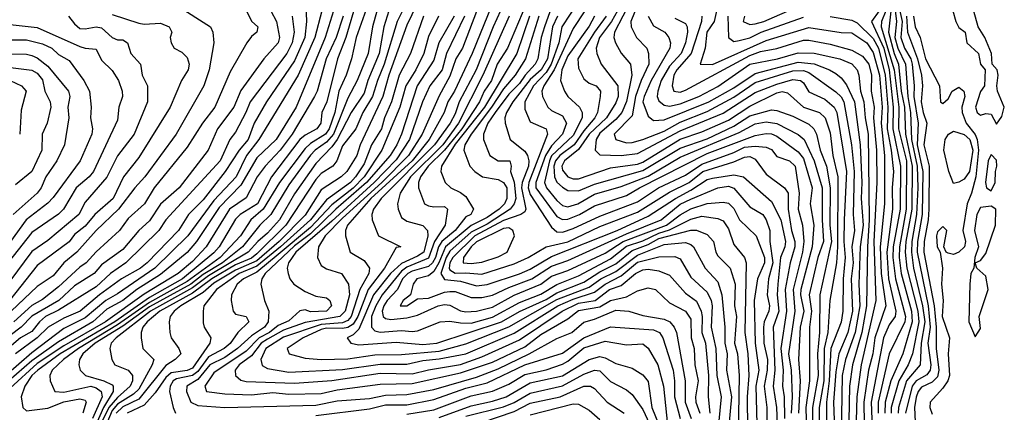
# Model space of a CAD drawing. Header units: metres. Extents: x -51132 to -49532, y -231222 to -229437.
# Tile 275 of 656: x -50930 to -50838, y -230088 to -230052. Entities that reach past the tile are written whole.
import ezdxf

# ---------------------------------------------------------------- set-up
doc = ezdxf.new("R2010")
doc.units = ezdxf.units.M
for name, color, linetype in [('CONTOUR_HALF', 8, 'Continuous'), ('CONTOUR_INDEX', 1, 'Continuous'), ('CONTOUR_INTER', 3, 'Continuous')]:
    doc.layers.add(name, color=color, linetype=linetype)

msp = doc.modelspace()

# ---------------------------------------------------------------- linework, layer by layer
at = {"layer": 'CONTOUR_HALF'}
for points, elevation in [([(-50848.653, -230048.259), (-50849.142, -230052.759), (-50848.633, -230054.759), (-50848.214, -230055.759), (-50847.976, -230058.259), (-50847.673, -230059.759), (-50847.559, -230062.259), (-50846.94, -230065.259), (-50846.989, -230069.259), (-50847.524, -230072.259), (-50847.593, -230073.259), (-50847.447, -230074.759), (-50846.426, -230078.759), (-50846.325, -230079.759), (-50846.925, -230082.759), (-50847.324, -230083.759), (-50848.185, -230085.259), (-50848.899, -230087.759), (-50848.89, -230088.259)], 12.5), ([(-50897.571, -230049.759), (-50898.803, -230053.259), (-50899.251, -230055.259), (-50899.747, -230056.759), (-50900.445, -230058.259), (-50900.81, -230060.259), (-50901.327, -230061.759), (-50901.675, -230062.259), (-50903.08, -230063.149), (-50903.58, -230063.61), (-50905.952, -230066.759), (-50907.492, -230069.259), (-50908.625, -230070.259), (-50909.591, -230071.759), (-50911.499, -230073.759), (-50914.58, -230076.014), (-50918.08, -230077.951), (-50921.08, -230080.048), (-50924.725, -230082.259), (-50926.131, -230083.259), (-50927.17, -230084.259), (-50927.398, -230084.759), (-50927.357, -230085.259), (-50926.909, -230086.259), (-50926.08, -230086.328), (-50923.58, -230085.767), (-50923.08, -230085.898), (-50922.587, -230086.259), (-50922.519, -230086.759), (-50923.422, -230088.759)], 28.5), ([(-50895.295, -230049.259), (-50896.228, -230052.259), (-50896.669, -230054.759), (-50897.74, -230057.259), (-50898.08, -230058.445), (-50899.275, -230060.259), (-50900.585, -230062.759), (-50901.08, -230063.436), (-50902.58, -230064.989), (-50904.58, -230067.839), (-50905.953, -230070.259), (-50907.08, -230071.496), (-50907.977, -230072.259), (-50908.886, -230073.259), (-50912.58, -230075.48), (-50914.08, -230076.607), (-50917.992, -230078.759), (-50921.203, -230081.259), (-50921.671, -230081.759), (-50921.784, -230082.259), (-50921.593, -230083.259), (-50921.337, -230083.759), (-50920.074, -230084.259), (-50919.694, -230084.759), (-50919.68, -230085.259), (-50919.904, -230085.759), (-50921.08, -230086.805), (-50921.884, -230087.759), (-50923.08, -230090.182)], 27.5), ([(-50892.727, -230049.259), (-50894.08, -230052.104), (-50895.751, -230056.759), (-50896.332, -230058.759), (-50898.449, -230063.259), (-50898.763, -230064.259), (-50899.694, -230065.759), (-50900.22, -230066.259), (-50902.08, -230067.462), (-50903.58, -230069.816), (-50905.993, -230072.259), (-50908.08, -230074.084), (-50910.08, -230074.933), (-50912.08, -230076.149), (-50913.08, -230077.025), (-50915.163, -230078.259), (-50915.784, -230078.759), (-50916.154, -230079.259), (-50916.262, -230079.759), (-50916.185, -230080.759), (-50916.075, -230081.259), (-50915.358, -230082.259), (-50915.167, -230082.759), (-50915.7, -230083.259), (-50916.58, -230083.817), (-50919.08, -230086.974), (-50920.58, -230087.698), (-50921.202, -230088.259)], 26.5), ([(-50902.01, -230050.759), (-50902.662, -230053.259), (-50904.209, -230056.759), (-50907.887, -230062.759), (-50909.052, -230064.259), (-50910.008, -230066.259), (-50912.08, -230068.455), (-50914.525, -230071.759), (-50917.589, -230074.759), (-50921.08, -230077.158), (-50922.176, -230077.759), (-50924.08, -230079.393), (-50926.08, -230080.393), (-50929.08, -230082.636), (-50931.482, -230084.759)], 30.5), ([(-50909.051, -230050.759), (-50908.58, -230051.731), (-50907.997, -230052.259), (-50908.068, -230052.759), (-50908.58, -230053.154), (-50909.002, -230053.759), (-50910.58, -230056.454), (-50912.008, -230059.759), (-50913.154, -230061.259), (-50914.58, -230063.485), (-50917.65, -230067.259), (-50918.554, -230068.759), (-50920.08, -230070.13), (-50920.899, -230071.259), (-50923.08, -230073.252), (-50924, -230074.259), (-50924.58, -230074.651), (-50926.58, -230076.512), (-50928.08, -230077.688), (-50929.08, -230078.23), (-50930.734, -230079.759)], 32.5), ([(-50886.148, -230050.259), (-50887.995, -230054.759), (-50889.64, -230058.259), (-50890.251, -230059.259), (-50890.608, -230060.259), (-50891.994, -230062.759), (-50893.601, -230064.759), (-50897.456, -230068.259), (-50899.611, -230070.759), (-50899.821, -230071.259), (-50899.815, -230071.759), (-50899.367, -230073.259), (-50898.08, -230074.057), (-50897.58, -230074.759), (-50897.64, -230075.259), (-50898.458, -230076.759), (-50899.267, -230079.259), (-50899.58, -230079.638), (-50900.08, -230079.852), (-50902.08, -230080.01), (-50905.58, -230081.184), (-50907.229, -230082.259), (-50907.709, -230083.259), (-50907.58, -230083.819), (-50907.08, -230084.118), (-50905.08, -230084.443), (-50900.08, -230084.216), (-50896.58, -230083.711), (-50894.08, -230083.718), (-50892.58, -230083.356), (-50891.08, -230083.218), (-50888.58, -230082.747), (-50884.08, -230080.828), (-50879.99, -230078.259), (-50878.58, -230077.644), (-50876.58, -230077.003), (-50875.58, -230076.244), (-50874.08, -230075.463), (-50872.58, -230074.213), (-50870.58, -230073.707), (-50869.08, -230073.674), (-50868.58, -230073.88), (-50867.58, -230075.6), (-50866.08, -230076.997), (-50865.686, -230077.759), (-50865.601, -230078.259), (-50865.698, -230080.259), (-50865.255, -230082.259), (-50865.154, -230084.759), (-50864.75, -230086.759), (-50865.098, -230090.259)], 23.5), ([(-50880.58, -230050.43), (-50881.254, -230052.259), (-50881.559, -230053.259), (-50881.853, -230055.259), (-50882.124, -230055.759), (-50883.042, -230056.759), (-50883.58, -230057.55), (-50884.58, -230058.538), (-50885.86, -230060.259), (-50886.523, -230061.259), (-50886.934, -230062.259), (-50886.936, -230062.759), (-50886.334, -230064.259), (-50885.58, -230064.743), (-50884.467, -230064.759), (-50884.349, -230065.259), (-50884.424, -230065.759), (-50884.08, -230066.733), (-50883.933, -230068.259), (-50884.088, -230068.759), (-50884.448, -230069.259), (-50886.58, -230070.661), (-50888.08, -230071.405), (-50890.08, -230073.163), (-50890.423, -230073.759), (-50890.915, -230075.259), (-50890.58, -230075.83), (-50889.08, -230075.973), (-50887.58, -230076.419), (-50886.58, -230076.287), (-50883.58, -230075.281), (-50882.58, -230074.855), (-50880.58, -230073.684), (-50874.477, -230071.259), (-50871.58, -230069.919), (-50869.034, -230068.259), (-50867.58, -230067.5), (-50866.08, -230066.51), (-50865.58, -230066.361), (-50863.58, -230066.059), (-50862.689, -230066.259), (-50860.08, -230068.556), (-50859.195, -230070.259), (-50858.776, -230072.259), (-50858.83, -230072.759), (-50859.229, -230073.759), (-50859.492, -230076.259), (-50859.541, -230077.259), (-50859.394, -230078.759), (-50859.925, -230080.259), (-50859.749, -230084.259), (-50859.904, -230085.759), (-50859.615, -230087.759), (-50859.454, -230091.759)], 20.5), ([(-50878.08, -230049.904), (-50879.626, -230052.259), (-50879.922, -230053.759), (-50880.629, -230055.759), (-50881.08, -230056.508), (-50882.272, -230057.759), (-50883.092, -230059.259), (-50883.08, -230059.941), (-50882.58, -230061.107), (-50881.099, -230061.759), (-50880.96, -230062.259), (-50882.701, -230066.759), (-50882.774, -230067.259), (-50882.58, -230067.895), (-50880.58, -230070.947), (-50880.08, -230071.376), (-50879.58, -230071.404), (-50878.58, -230071.076), (-50876.08, -230069.9), (-50872.58, -230068.589), (-50870.613, -230067.259), (-50868.08, -230066.099), (-50866.58, -230065.057), (-50863.58, -230063.974), (-50862.58, -230063.496), (-50861.58, -230063.399), (-50860.58, -230063.491), (-50860.08, -230063.684), (-50859.58, -230064.358), (-50858.39, -230064.759), (-50857.854, -230065.259), (-50857.501, -230067.759), (-50857.567, -230069.259), (-50857.18, -230070.759), (-50857.057, -230072.259), (-50857.178, -230073.259), (-50858.05, -230076.759), (-50857.903, -230078.759), (-50858.473, -230082.759), (-50858.239, -230084.259), (-50858.139, -230086.759), (-50858.224, -230088.259)], 19.5), ([(-50874.449, -230050.759), (-50874.997, -230051.759), (-50876.107, -230053.259), (-50876.418, -230054.259), (-50876.375, -230054.759), (-50875.946, -230055.759), (-50874.409, -230057.759), (-50874.362, -230058.759), (-50874.58, -230059.341), (-50875.465, -230060.759), (-50877.074, -230062.259), (-50878.08, -230063.706), (-50879.368, -230064.759), (-50879.639, -230065.259), (-50879.58, -230065.617), (-50879.08, -230066.238), (-50878.58, -230066.438), (-50878.08, -230066.434), (-50875.08, -230065.401), (-50872.58, -230065.056), (-50872.08, -230064.873), (-50868.58, -230062.745), (-50866.58, -230062.067), (-50864.08, -230060.955), (-50862.08, -230059.65), (-50859.58, -230058.432), (-50859.08, -230058.306), (-50858.58, -230058.423), (-50857.092, -230059.759), (-50855.58, -230060.262), (-50855.077, -230060.759), (-50854.58, -230062.133), (-50854.332, -230064.259), (-50853.876, -230066.259), (-50853.899, -230072.759), (-50854.019, -230074.259), (-50854.635, -230077.759), (-50854.828, -230080.759), (-50855.146, -230082.259), (-50855.201, -230085.259), (-50855.61, -230087.759), (-50855.603, -230093.759)], 17.5), ([(-50872.576, -230050.259), (-50873.187, -230051.759), (-50873.147, -230052.259), (-50872.648, -230053.259), (-50871.689, -230054.259), (-50871.55, -230054.759), (-50871.522, -230055.759), (-50872.228, -230057.259), (-50872.746, -230058.759), (-50873.08, -230060.545), (-50874.755, -230062.259), (-50874.602, -230062.759), (-50873.58, -230063.074), (-50873.08, -230063.057), (-50872.08, -230062.766), (-50870.08, -230061.978), (-50868.58, -230061.149), (-50866.08, -230060.161), (-50863.58, -230058.831), (-50861.58, -230057.462), (-50858.08, -230056.367), (-50857.08, -230056.324), (-50856.58, -230056.524), (-50854.08, -230058.316), (-50853.58, -230058.796), (-50853.331, -230059.259), (-50852.613, -230063.259), (-50852.343, -230065.759), (-50852.441, -230069.759), (-50852.322, -230071.259), (-50852.571, -230072.759), (-50852.464, -230074.259), (-50852.649, -230075.759), (-50852.507, -230078.759), (-50852.949, -230080.759), (-50853.786, -230082.759), (-50854.08, -230084.407), (-50854.282, -230087.259), (-50854.203, -230089.759)], 16.5), ([(-50865.071, -230050.259), (-50865.405, -230051.759), (-50866.087, -230052.759), (-50866.268, -230054.259), (-50866.727, -230055.759), (-50865.58, -230055.783), (-50860.58, -230053.541), (-50856.58, -230052.324), (-50853.58, -230052.805), (-50852.58, -230052.815), (-50851.185, -230053.759), (-50850.58, -230054.671), (-50849.987, -230056.759), (-50849.759, -230059.759), (-50849.846, -230061.259), (-50849.515, -230064.259), (-50849.53, -230068.759), (-50849.923, -230072.759), (-50849.825, -230075.259), (-50849.397, -230078.259), (-50850.428, -230081.259), (-50850.609, -230082.759), (-50851.031, -230084.259), (-50851.454, -230087.259), (-50851.39, -230091.259)], 14.5), ([(-50862.597, -230051.259), (-50862.704, -230051.759), (-50862.08, -230052.049), (-50861.58, -230051.985), (-50860.785, -230051.759), (-50857.58, -230050.361)], 13.5), ([(-50850.029, -230050.759), (-50850.755, -230051.759), (-50849.596, -230054.259), (-50849.085, -230056.259), (-50848.713, -230059.759), (-50848.749, -230061.759), (-50848.027, -230065.259), (-50848.076, -230069.259), (-50848.708, -230072.759), (-50848.736, -230073.759), (-50848.512, -230075.759), (-50847.569, -230079.259), (-50847.626, -230079.759), (-50849.08, -230082.729), (-50850.12, -230087.259), (-50850.131, -230088.259)], 13.5), ([(-50848.206, -230050.259), (-50847.89, -230051.759), (-50847.988, -230053.259), (-50847.648, -230054.259), (-50847.062, -230055.259), (-50846.945, -230055.759), (-50846.747, -230057.759), (-50846.79, -230058.759), (-50846.386, -230061.259), (-50846.469, -230063.259), (-50845.96, -230065.759), (-50846.027, -230069.759), (-50846.436, -230072.259), (-50846.473, -230073.259), (-50845.44, -230078.259), (-50845.253, -230080.259), (-50845.492, -230081.759), (-50845.219, -230083.759), (-50845.256, -230084.259), (-50845.58, -230084.69), (-50846.58, -230085.263), (-50846.958, -230085.759), (-50847.553, -230088.259)], 11.5), ([(-50904.782, -230051.259), (-50904.613, -230052.759), (-50904.783, -230053.759), (-50905.289, -230054.759), (-50908.693, -230059.259), (-50909.102, -230060.259), (-50910.08, -230062.091), (-50910.584, -230062.759), (-50911.515, -230064.759), (-50916.58, -230070.239), (-50917.209, -230071.259), (-50920.292, -230074.259), (-50921.746, -230075.259), (-50923.08, -230076.488), (-50926.58, -230078.676), (-50927.784, -230079.259), (-50928.358, -230079.759), (-50929.08, -230080.673), (-50930.132, -230081.259), (-50932.08, -230082.895)], 31.5), ([(-50921.58, -230051.124), (-50919.08, -230051.922), (-50918.58, -230052.013), (-50917.08, -230051.914), (-50916.267, -230052.259), (-50916.012, -230052.759), (-50916.159, -230053.259), (-50916.079, -230053.759), (-50915.785, -230054.259), (-50915.08, -230054.615), (-50914.58, -230055.128), (-50914.405, -230055.759), (-50914.479, -230056.259), (-50915.12, -230057.259), (-50916.16, -230059.759), (-50919.08, -230064.454), (-50920.533, -230066.259), (-50921.482, -230068.259), (-50923.199, -230069.759), (-50924.08, -230070.843), (-50925.08, -230071.611), (-50925.58, -230072.32), (-50928.58, -230074.506), (-50931.152, -230077.759)], 33.5), ([(-50900.039, -230051.259), (-50900.665, -230053.259), (-50901.599, -230055.259), (-50902.444, -230058.259), (-50902.688, -230058.759), (-50904.776, -230062.259), (-50905.891, -230063.759), (-50907.309, -230065.259), (-50908.047, -230066.259), (-50909.08, -230068.203), (-50910.642, -230069.259), (-50912.806, -230072.759), (-50914.08, -230074.146), (-50915.419, -230075.259), (-50918.58, -230077.17), (-50922.198, -230079.759), (-50926.08, -230081.986), (-50928.58, -230083.644), (-50931.08, -230085.955)], 29.5), ([(-50891.133, -230051.259), (-50892.08, -230053.164), (-50892.511, -230054.759), (-50893.244, -230056.259), (-50894.168, -230057.759), (-50894.755, -230059.759), (-50896.428, -230063.759), (-50898.073, -230066.259), (-50899.08, -230067.293), (-50901.08, -230068.863), (-50903.08, -230070.964), (-50906.08, -230073.494), (-50908.08, -230075.122), (-50909.338, -230075.759), (-50909.905, -230076.259), (-50910.44, -230077.259), (-50910.476, -230077.759), (-50910.286, -230078.759), (-50910.08, -230079.034), (-50909.077, -230079.259), (-50908.817, -230079.759), (-50909.867, -230080.759), (-50910.58, -230081.796), (-50911.128, -230082.259), (-50912.58, -230083.038), (-50913.58, -230084.403), (-50914.08, -230084.752), (-50915.58, -230085.08), (-50915.885, -230085.259), (-50916.173, -230085.759), (-50916.216, -230086.259), (-50915.894, -230087.759), (-50915.657, -230088.259)], 25.5), ([(-50888.701, -230051.259), (-50890.373, -230054.759), (-50890.794, -230056.259), (-50891.948, -230057.759), (-50892.63, -230059.259), (-50893.831, -230062.759), (-50895.08, -230064.675), (-50897.142, -230066.759), (-50901.08, -230070.383), (-50904.431, -230073.259), (-50905.134, -230074.259), (-50905.266, -230074.759), (-50905.153, -230075.259), (-50904.996, -230075.759), (-50904.632, -230076.259), (-50903.58, -230076.945), (-50902.58, -230077.379), (-50901.58, -230077.53), (-50901.259, -230077.759), (-50901.121, -230078.259), (-50901.58, -230078.78), (-50903.08, -230078.834), (-50903.58, -230078.631), (-50904.08, -230078.75), (-50905.08, -230079.669), (-50906.08, -230080.107), (-50906.907, -230080.759), (-50907.854, -230081.259), (-50909.08, -230082.481), (-50912.08, -230084.523), (-50912.939, -230085.759), (-50912.767, -230086.259), (-50911.08, -230086.484), (-50908.58, -230086.567), (-50906.58, -230086.34), (-50905.08, -230086.491), (-50902.08, -230086.451), (-50900.58, -230086.089), (-50896.58, -230085.564), (-50893.58, -230085.523), (-50889.08, -230084.511), (-50886.08, -230083.507), (-50883.08, -230082.082), (-50881.58, -230080.935), (-50879.08, -230079.494), (-50878.08, -230078.72), (-50876.08, -230078.365), (-50875.08, -230077.784), (-50873.58, -230077.437), (-50872.58, -230076.885), (-50871.58, -230076.578), (-50870.898, -230076.759), (-50869.58, -230078.001), (-50868.093, -230078.759), (-50867.58, -230079.51), (-50867.547, -230081.259), (-50867.279, -230082.259), (-50867.231, -230083.759), (-50866.912, -230085.259), (-50867.157, -230086.759), (-50867.116, -230087.259), (-50866.742, -230088.259)], 24.5), ([(-50884.536, -230051.259), (-50887.002, -230056.759), (-50889.256, -230061.259), (-50890.744, -230063.259), (-50893.75, -230066.259), (-50894.716, -230067.759), (-50894.954, -230068.759), (-50894.91, -230069.259), (-50894.58, -230070.046), (-50894.08, -230070.389), (-50892.58, -230070.769), (-50892.154, -230071.259), (-50892.138, -230071.759), (-50892.513, -230073.259), (-50893.08, -230073.644), (-50894.58, -230074.322), (-50895.598, -230075.259), (-50897.19, -230077.259), (-50898.58, -230080.44), (-50899.08, -230080.972), (-50899.653, -230081.259), (-50899.313, -230081.759), (-50898.58, -230081.895), (-50895.08, -230081.645), (-50892.58, -230081.868), (-50891.295, -230081.759), (-50885.26, -230079.759), (-50883.58, -230078.81), (-50881.08, -230077.665), (-50880.08, -230077.045), (-50877.58, -230076.05), (-50876.08, -230075.092), (-50874.58, -230074.347), (-50873.08, -230073.113), (-50871.58, -230072.566), (-50870.58, -230072.005), (-50867.58, -230071.222), (-50867.08, -230071.223), (-50866.08, -230071.635), (-50865.468, -230072.259), (-50865.265, -230073.259), (-50865.08, -230073.612), (-50863.925, -230074.759), (-50863.458, -230076.259), (-50863.533, -230078.259), (-50863.328, -230079.259), (-50863.505, -230081.759), (-50863.239, -230082.759), (-50863.07, -230084.759), (-50863.18, -230090.259)], 22.5), ([(-50882.646, -230051.259), (-50883.838, -230054.759), (-50886.841, -230059.759), (-50889.58, -230063.21), (-50890.859, -230065.259), (-50890.909, -230065.759), (-50890.508, -230066.759), (-50889.987, -230067.259), (-50889.08, -230067.693), (-50888.58, -230068.079), (-50887.868, -230069.259), (-50888.13, -230069.759), (-50888.58, -230069.971), (-50889.577, -230071.259), (-50890.813, -230072.259), (-50891.126, -230072.759), (-50891.417, -230073.759), (-50891.692, -230074.259), (-50892.08, -230074.611), (-50893.58, -230075.029), (-50894.008, -230075.259), (-50894.482, -230075.759), (-50894.967, -230076.759), (-50895.913, -230077.759), (-50896.228, -230078.259), (-50896.389, -230078.759), (-50896.298, -230079.259), (-50896.08, -230079.436), (-50895.58, -230079.548), (-50894.08, -230079.395), (-50893.08, -230079.148), (-50891.175, -230078.259), (-50890.58, -230078.139), (-50890.08, -230078.212), (-50889.08, -230078.728), (-50888.58, -230078.839), (-50887.58, -230078.775), (-50886.08, -230078.399), (-50884.08, -230077.262), (-50881.58, -230076.264), (-50880.58, -230075.513), (-50879.08, -230074.973), (-50875.58, -230073.375), (-50873.896, -230072.259), (-50869.875, -230070.759), (-50868.58, -230069.794), (-50867.58, -230069.222), (-50866.08, -230068.72), (-50864.58, -230068.619), (-50864.08, -230068.702), (-50863.58, -230069.185), (-50863.045, -230070.259), (-50861.504, -230071.759), (-50860.728, -230073.759), (-50860.712, -230074.259), (-50861.377, -230075.759), (-50861.677, -230077.759), (-50861.605, -230081.759), (-50861.252, -230084.259), (-50861.519, -230085.759), (-50861.443, -230089.259)], 21.5), ([(-50876.565, -230051.259), (-50877.08, -230052.217), (-50879.08, -230054.982), (-50879.62, -230056.259), (-50879.747, -230057.259), (-50879.366, -230058.259), (-50879.08, -230058.771), (-50877.979, -230059.759), (-50877.738, -230060.259), (-50877.728, -230060.759), (-50878.58, -230062.387), (-50880.58, -230064.279), (-50880.793, -230064.759), (-50881.231, -230066.759), (-50881.058, -230067.259), (-50880.08, -230068.463), (-50879.58, -230068.908), (-50879.08, -230069.045), (-50878.149, -230068.759), (-50876.58, -230067.872), (-50874.08, -230067.16), (-50871.58, -230066.172), (-50868.58, -230064.419), (-50863.08, -230062.116), (-50861.58, -230061.307), (-50860.58, -230061.119), (-50859.58, -230061.289), (-50857.58, -230062.299), (-50857.035, -230062.759), (-50856.1, -230064.759), (-50855.351, -230067.259), (-50855.35, -230070.259), (-50855.204, -230072.259), (-50855.759, -230073.759), (-50856.557, -230077.259), (-50856.331, -230078.759), (-50856.527, -230080.259), (-50856.53, -230085.259), (-50856.864, -230087.759), (-50856.78, -230091.259)], 18.5), ([(-50869.08, -230051.448), (-50868.08, -230051.966), (-50867.923, -230052.259), (-50867.916, -230052.759), (-50868.097, -230053.759), (-50868.508, -230054.759), (-50869.58, -230055.916), (-50870.364, -230057.259), (-50870.672, -230058.259), (-50870.722, -230058.759), (-50870.58, -230059.155), (-50870.08, -230059.551), (-50869.58, -230059.652), (-50868.58, -230059.444), (-50866.835, -230058.759), (-50865.08, -230057.825), (-50862.08, -230055.737), (-50859.515, -230055.259), (-50857.58, -230054.7), (-50856.08, -230054.715), (-50853.706, -230055.259), (-50852.58, -230055.728), (-50852.08, -230056.275), (-50851.909, -230056.759), (-50851.777, -230058.259), (-50851.456, -230059.259), (-50851.345, -230060.759), (-50851.059, -230062.259), (-50850.95, -230070.259), (-50851.11, -230072.759), (-50851.203, -230078.259), (-50851.633, -230080.759), (-50852.514, -230083.759), (-50852.782, -230085.759), (-50852.924, -230092.259)], 15.5), ([(-50846.813, -230051.259), (-50846.671, -230052.259), (-50846.189, -230053.259), (-50845.707, -230055.259), (-50844.386, -230057.759), (-50844.307, -230059.259), (-50844.08, -230059.425), (-50843.58, -230058.982), (-50843.225, -230058.259), (-50842.58, -230057.889), (-50842.131, -230058.259), (-50842.045, -230058.759), (-50842.304, -230059.759), (-50842.289, -230060.259), (-50841.896, -230061.259), (-50841.08, -230062.298), (-50840.882, -230062.759), (-50840.749, -230063.759), (-50841.01, -230066.259), (-50841.396, -230067.759), (-50841.815, -230068.759), (-50842.211, -230071.259), (-50841.978, -230072.259), (-50842.069, -230072.759), (-50842.58, -230073.283), (-50843.08, -230073.476), (-50843.58, -230073.368), (-50843.771, -230073.259), (-50843.978, -230072.759), (-50843.697, -230071.259), (-50844.08, -230070.865), (-50844.58, -230071.369), (-50844.669, -230071.759), (-50844.609, -230072.759), (-50844.323, -230073.259), (-50844.124, -230074.759), (-50844.204, -230076.259), (-50844.047, -230077.759), (-50844.16, -230079.259), (-50843.455, -230081.259), (-50843.601, -230082.759), (-50843.462, -230084.759), (-50843.612, -230085.259), (-50844.08, -230085.931), (-50845.268, -230087.259), (-50845.29, -230087.759), (-50845.08, -230088.376)], 10.5), ([(-50931.08, -230052.04), (-50928.58, -230052.332), (-50924.58, -230054.092), (-50924.08, -230054.26), (-50923.08, -230054.34), (-50922.58, -230055.368), (-50921.58, -230056.348), (-50920.982, -230057.259), (-50920.638, -230058.259), (-50920.615, -230058.759), (-50920.964, -230059.759), (-50921.08, -230060.959), (-50923.306, -230065.759), (-50923.707, -230066.259), (-50924.938, -230067.259), (-50926.115, -230069.259), (-50926.58, -230069.732), (-50929.08, -230071.447), (-50932.132, -230075.259)], 34.5), ([(-50931.08, -230054.767), (-50929.58, -230054.809), (-50929.08, -230054.934), (-50928.58, -230055.167), (-50927.58, -230055.938), (-50925.637, -230058.259), (-50925.533, -230058.759), (-50925.707, -230059.759), (-50925.61, -230060.759), (-50926.017, -230063.259), (-50926.739, -230064.759), (-50927.756, -230066.259), (-50928.202, -230067.259), (-50928.584, -230067.759), (-50930.819, -230069.759)], 35.5), ([(-50931.08, -230057.282), (-50930.023, -230057.759), (-50929.6, -230058.259), (-50930.08, -230060.04), (-50930.203, -230062.259)], 36.5), ([(-50885.08, -230071.075), (-50887.58, -230072.308), (-50888.08, -230072.759), (-50888.795, -230073.759), (-50888.845, -230074.259), (-50888.08, -230074.319), (-50887.08, -230074.208), (-50885.58, -230073.693), (-50884.724, -230073.259), (-50884.032, -230071.759), (-50884.195, -230071.259), (-50884.58, -230070.992), (-50885.08, -230071.075)], 19.5), ([(-50902.58, -230088.49), (-50897.58, -230087.87), (-50896.08, -230087.506), (-50894.08, -230087.498), (-50891.58, -230087.01), (-50888.58, -230085.942), (-50886.58, -230085.436), (-50883.08, -230083.775), (-50879.58, -230082.695), (-50877.58, -230081.248), (-50875.08, -230080.224), (-50871.08, -230080.507), (-50870.505, -230080.759), (-50870.208, -230081.259), (-50869.253, -230084.259), (-50869.106, -230085.259), (-50869.113, -230086.759), (-50868.596, -230088.759)], 25.5), ([(-50891.08, -230088.69), (-50888.08, -230087.586), (-50886.08, -230087.168), (-50884.832, -230086.759), (-50882.58, -230085.459), (-50879.58, -230084.791), (-50877.08, -230083.259), (-50876.08, -230083.005), (-50875.58, -230083.124), (-50874.58, -230083.658), (-50873.08, -230084.091), (-50872.08, -230084.689), (-50871.58, -230085.335), (-50871.243, -230087.759), (-50870.62, -230089.259)], 26.5), ([(-50887.08, -230089.157), (-50884.08, -230088.104), (-50882.58, -230087.343), (-50879.796, -230086.759), (-50877.58, -230085.763), (-50876.959, -230085.759), (-50876.58, -230085.977), (-50875.387, -230087.259), (-50873.801, -230088.259)], 27.5)]:
    msp.add_lwpolyline(points, dxfattribs=dict(at, elevation=elevation))
at = {"layer": 'CONTOUR_INDEX'}
for points, elevation in [([(-50900.933, -230050.759), (-50901.707, -230053.259), (-50904.406, -230059.759), (-50906.28, -230062.759), (-50908.08, -230064.464), (-50909.58, -230067.018), (-50911.58, -230069.111), (-50913.724, -230072.259), (-50914.58, -230073.291), (-50917.08, -230075.357), (-50919.284, -230076.759), (-50920.58, -230077.759), (-50922.08, -230078.577), (-50923.387, -230079.759), (-50926.58, -230081.636), (-50929.08, -230083.395), (-50931.202, -230085.259)], 30), ([(-50843.145, -230050.759), (-50842.873, -230051.759), (-50842.58, -230052.331), (-50841.988, -230052.759), (-50841.86, -230053.759), (-50840.767, -230054.759), (-50840.58, -230055.754), (-50840.148, -230056.259), (-50840.184, -230057.759), (-50840.58, -230058.285), (-50841.047, -230059.759), (-50840.888, -230060.259), (-50840.58, -230060.496), (-50840.08, -230060.341), (-50839.58, -230060.407), (-50839.08, -230061.322), (-50838.58, -230060.623), (-50838.35, -230059.759), (-50838.973, -230058.259), (-50839.056, -230057.759), (-50838.908, -230056.759), (-50839.013, -230056.259), (-50839.477, -230055.759), (-50839.541, -230054.759), (-50840.154, -230053.259), (-50840.787, -230052.259), (-50841.353, -230050.259)], 10), ([(-50889.685, -230051.259), (-50891.101, -230053.759), (-50891.58, -230055.379), (-50893.137, -230057.759), (-50894.598, -230062.259), (-50895.031, -230063.259), (-50895.647, -230064.259), (-50897.842, -230066.759), (-50900.713, -230069.259), (-50903.08, -230071.565), (-50904.58, -230072.674), (-50907.302, -230075.259), (-50907.616, -230075.759), (-50907.703, -230076.259), (-50907.362, -230077.759), (-50906.959, -230078.759), (-50907.034, -230079.759), (-50907.358, -230080.259), (-50908.58, -230081.058), (-50909.873, -230082.259), (-50911.08, -230083.087), (-50912.454, -230083.759), (-50913.58, -230085.138), (-50914.613, -230085.759), (-50914.652, -230086.259), (-50914.237, -230087.259), (-50913.58, -230087.569), (-50911.08, -230087.749), (-50902.58, -230087.515), (-50900.58, -230087.121), (-50897.58, -230086.907), (-50896.08, -230086.591), (-50894.08, -230086.521), (-50891.58, -230086.063), (-50887.58, -230084.933), (-50885.58, -230084.155), (-50882.686, -230082.759), (-50880.08, -230081.3), (-50878.691, -230080.759), (-50877.58, -230079.8), (-50876.58, -230079.518), (-50874.58, -230078.676), (-50873.392, -230078.759), (-50872.08, -230079.175), (-50870.08, -230079.505), (-50869.554, -230079.759), (-50869.146, -230080.259), (-50868.928, -230080.759), (-50868.134, -230085.259), (-50868.112, -230087.259), (-50867.56, -230088.759)], 25), ([(-50880.031, -230051.259), (-50880.494, -230052.259), (-50880.969, -230055.259), (-50881.567, -230056.259), (-50882.58, -230057.183), (-50884.184, -230059.259), (-50884.788, -230060.259), (-50884.947, -230060.759), (-50884.915, -230061.259), (-50884.455, -230062.759), (-50883.08, -230063.846), (-50882.816, -230064.259), (-50882.699, -230064.759), (-50882.738, -230065.259), (-50883.341, -230066.759), (-50883.377, -230067.259), (-50882.991, -230069.259), (-50883.08, -230069.494), (-50883.457, -230069.759), (-50885.08, -230070.306), (-50887.744, -230071.759), (-50889.799, -230073.759), (-50890.064, -230074.259), (-50890.145, -230074.759), (-50890.08, -230074.927), (-50889.58, -230075.235), (-50888.58, -230075.186), (-50887.08, -230075.317), (-50884.08, -230074.354), (-50882.762, -230073.759), (-50881.08, -230072.786), (-50879.08, -230072.313), (-50876.08, -230070.879), (-50872.58, -230069.546), (-50869.58, -230067.672), (-50867.764, -230066.759), (-50866.486, -230065.759), (-50863.58, -230064.851), (-50862.58, -230064.42), (-50862.08, -230064.346), (-50861.58, -230064.587), (-50860.58, -230066.005), (-50858.854, -230067.259), (-50858.515, -230067.759), (-50858.513, -230069.259), (-50858.197, -230071.259), (-50857.886, -230072.259), (-50857.88, -230072.759), (-50858.322, -230074.259), (-50858.786, -230076.759), (-50858.673, -230078.759), (-50859.207, -230082.259), (-50858.976, -230084.259), (-50859.046, -230085.759), (-50858.889, -230086.759), (-50858.841, -230088.759)], 20), ([(-50866.56, -230051.259), (-50866.604, -230051.759), (-50867.576, -230054.759), (-50868.893, -230056.259), (-50869.188, -230056.759), (-50869.338, -230057.759), (-50869.168, -230058.259), (-50868.58, -230058.356), (-50868.08, -230058.163), (-50862.08, -230054.943), (-50861.08, -230054.57), (-50859.58, -230054.27), (-50857.08, -230053.519), (-50856.58, -230053.502), (-50854.58, -230053.878), (-50852.58, -230054.436), (-50851.58, -230054.989), (-50851.001, -230055.759), (-50850.751, -230056.759), (-50850.757, -230058.259), (-50850.49, -230059.759), (-50850.542, -230060.759), (-50850.271, -230063.759), (-50850.238, -230066.759), (-50850.513, -230072.259), (-50850.349, -230077.759), (-50851.705, -230083.759), (-50852.105, -230086.759), (-50852.265, -230092.259)], 15), ([(-50931.08, -230053.477), (-50929.58, -230053.468), (-50928.08, -230053.859), (-50927.211, -230054.259), (-50926.58, -230054.836), (-50925.58, -230055.412), (-50924.21, -230057.259), (-50923.696, -230058.259), (-50923.527, -230059.759), (-50923.611, -230060.759), (-50923.425, -230061.759), (-50923.473, -230062.259), (-50924.567, -230064.759), (-50927.08, -230068.18), (-50927.58, -230068.716), (-50929.589, -230070.259), (-50931.06, -230072.259)], 35), ([(-50839.58, -230064.163), (-50839.843, -230064.759), (-50840.117, -230066.759), (-50840.007, -230067.259), (-50839.58, -230067.554), (-50839.201, -230066.759), (-50839.178, -230065.759), (-50839.036, -230065.259), (-50839.08, -230064.694), (-50839.58, -230064.163)], 10), ([(-50840.58, -230069.118), (-50840.901, -230069.759), (-50841.129, -230071.259), (-50840.755, -230072.759), (-50841.114, -230073.759), (-50841.186, -230074.759), (-50841.487, -230075.259), (-50841.58, -230076.259), (-50841.646, -230079.759), (-50841.08, -230081.145), (-50840.58, -230080.371), (-50840.686, -230079.259), (-50839.848, -230076.759), (-50840.08, -230075.49), (-50840.901, -230074.759), (-50841.057, -230074.259), (-50840.58, -230074.044), (-50840.08, -230073.381), (-50839.18, -230070.759), (-50839.139, -230069.259), (-50839.58, -230068.975), (-50840.58, -230069.118)], 10)]:
    msp.add_lwpolyline(points, dxfattribs=dict(at, elevation=elevation))
at = {"layer": 'CONTOUR_INTER'}
for points, elevation in [([(-50881.974, -230047.759), (-50884.682, -230054.259), (-50885.673, -230055.759), (-50886.2, -230057.259), (-50886.858, -230058.259), (-50887.304, -230059.259), (-50888.966, -230061.759), (-50890.58, -230063.766), (-50892.111, -230065.259), (-50892.801, -230066.259), (-50893, -230066.759), (-50893, -230067.259), (-50892.444, -230068.759), (-50892.08, -230068.958), (-50891.58, -230069.03), (-50890.58, -230069.001), (-50890.283, -230069.259), (-50890.505, -230070.759), (-50891.515, -230072.259), (-50892.08, -230073.83), (-50894.08, -230074.676), (-50894.58, -230075.024), (-50896.395, -230077.259), (-50896.978, -230078.259), (-50897.381, -230079.259), (-50897.375, -230080.259), (-50897.08, -230080.59), (-50896.58, -230080.73), (-50894.58, -230080.557), (-50893.58, -230080.652), (-50893.08, -230080.594), (-50890.989, -230079.759), (-50890.08, -230079.688), (-50889.08, -230079.867), (-50888.08, -230079.87), (-50886.08, -230079.331), (-50883.58, -230077.959), (-50881.58, -230077.187), (-50880.08, -230076.27), (-50878.08, -230075.476), (-50875.08, -230073.899), (-50873.58, -230072.702), (-50872.08, -230072.226), (-50870.58, -230071.486), (-50869.58, -230071.184), (-50867.58, -230070.182), (-50866.58, -230069.913), (-50865.08, -230070.143), (-50864.58, -230070.345), (-50864.08, -230071.084), (-50863.58, -230072.557), (-50862.575, -230073.759), (-50862.43, -230074.259), (-50862.565, -230080.759), (-50862.286, -230082.759), (-50862.196, -230084.759), (-50862.35, -230086.759), (-50862.306, -230089.759)], 22), ([(-50896.331, -230048.759), (-50897.282, -230052.259), (-50897.696, -230054.759), (-50898.724, -230057.259), (-50899.58, -230058.899), (-50900.925, -230062.259), (-50901.58, -230063.019), (-50902.647, -230063.759), (-50903.08, -230064.214), (-50905.08, -230066.979), (-50906.77, -230069.759), (-50907.786, -230070.759), (-50909.416, -230072.759), (-50911.292, -230074.259), (-50913.08, -230075.346), (-50914.227, -230076.259), (-50918.08, -230078.374), (-50920.58, -230080.174), (-50923.169, -230081.759), (-50924.31, -230082.759), (-50924.623, -230083.259), (-50924.693, -230083.759), (-50924.546, -230084.259), (-50924.073, -230084.759), (-50922.338, -230085.259), (-50921.58, -230085.646), (-50921.48, -230085.759), (-50921.479, -230086.259), (-50922.373, -230087.759), (-50923.08, -230089.31)], 28), ([(-50907.311, -230049.759), (-50906.247, -230051.759), (-50905.957, -230053.259), (-50906.08, -230053.759), (-50907.431, -230055.259), (-50909.58, -230058.204), (-50910.215, -230059.759), (-50911.738, -230061.759), (-50912.622, -230063.759), (-50915.315, -230067.259), (-50917.08, -230068.801), (-50918.08, -230070.36), (-50919.08, -230071.251), (-50920.58, -230073.032), (-50922.58, -230074.44), (-50923.258, -230075.259), (-50925.08, -230076.413), (-50926.542, -230077.759), (-50929.08, -230079.232), (-50930.078, -230080.259), (-50934.09, -230083.259)], 32), ([(-50898.739, -230049.759), (-50899.784, -230053.259), (-50900.54, -230055.259), (-50901.563, -230059.259), (-50902.005, -230060.259), (-50902.124, -230061.259), (-50902.487, -230061.759), (-50903.58, -230062.358), (-50904.08, -230062.77), (-50906.713, -230066.259), (-50908.005, -230068.759), (-50909.638, -230069.759), (-50910.08, -230070.187), (-50911.605, -230072.759), (-50912.08, -230073.317), (-50915.023, -230075.759), (-50918.08, -230077.478), (-50921.319, -230079.759), (-50926.413, -230082.759), (-50928.522, -230084.259), (-50929.057, -230084.759), (-50929.718, -230085.759), (-50930.079, -230086.759), (-50929.905, -230087.759), (-50929.58, -230088.061), (-50927.58, -230087.808), (-50926.08, -230087.229), (-50924.58, -230086.935), (-50924.08, -230087.047), (-50923.986, -230087.259), (-50924.315, -230088.259)], 29), ([(-50873.145, -230049.759), (-50874.719, -230052.759), (-50874.779, -230053.259), (-50874.606, -230053.759), (-50874.08, -230054.717), (-50873.229, -230055.759), (-50873.093, -230056.759), (-50873.58, -230059.229), (-50874.031, -230060.259), (-50874.58, -230060.901), (-50876.08, -230062.173), (-50876.437, -230062.759), (-50876.532, -230063.759), (-50876.08, -230064.181), (-50874.08, -230064.269), (-50872.58, -230064.081), (-50868.58, -230061.945), (-50864.58, -230060.298), (-50861.58, -230058.387), (-50859.58, -230057.6), (-50858.08, -230057.189), (-50857.361, -230057.259), (-50857.08, -230057.495), (-50856.58, -230058.308), (-50855.08, -230059.012), (-50854.233, -230059.759), (-50853.985, -230060.259), (-50853.064, -230065.759), (-50853.293, -230070.259), (-50853.317, -230072.259), (-50853.188, -230073.759), (-50853.398, -230075.759), (-50853.402, -230078.759), (-50853.58, -230079.8), (-50854.52, -230082.259), (-50854.678, -230085.259), (-50854.94, -230087.259), (-50854.942, -230093.259)], 17), ([(-50915.58, -230050.249), (-50912.413, -230052.259), (-50912.183, -230052.759), (-50912.08, -230053.762), (-50912.54, -230056.259), (-50913.015, -230057.759), (-50915.594, -230062.259), (-50918.514, -230066.259), (-50919.454, -230067.259), (-50920.977, -230069.259), (-50923.08, -230071.235), (-50924.861, -230073.259), (-50926.073, -230074.259), (-50927.08, -230075.463), (-50928.58, -230076.468), (-50931.58, -230079.322)], 33), ([(-50903.511, -230050.259), (-50903.438, -230051.759), (-50903.607, -230053.259), (-50904.58, -230055.447), (-50907.187, -230059.259), (-50908.322, -230061.259), (-50908.879, -230062.759), (-50909.741, -230063.759), (-50911.019, -230065.759), (-50913.08, -230068.385), (-50914.447, -230069.759), (-50915.385, -230071.259), (-50918.297, -230074.259), (-50918.936, -230074.759), (-50920.707, -230075.759), (-50922.771, -230077.259), (-50924.559, -230078.759), (-50926.08, -230079.412), (-50927.544, -230080.259), (-50928.58, -230081.237), (-50930.604, -230082.759)], 31), ([(-50894.493, -230050.759), (-50894.984, -230051.759), (-50896.188, -230055.759), (-50896.823, -230057.259), (-50897.287, -230058.759), (-50898.189, -230060.259), (-50898.833, -230061.759), (-50900.08, -230063.37), (-50900.603, -230064.759), (-50900.987, -230065.259), (-50902.08, -230065.937), (-50902.58, -230066.486), (-50905.373, -230070.759), (-50908.08, -230073.431), (-50908.58, -230073.831), (-50910.08, -230074.446), (-50912.289, -230075.759), (-50914.08, -230077.074), (-50917.124, -230078.759), (-50918.313, -230079.759), (-50918.702, -230080.259), (-50918.886, -230080.759), (-50918.884, -230081.259), (-50918.707, -230082.259), (-50917.686, -230083.259), (-50917.837, -230083.759), (-50919.08, -230086.033), (-50919.58, -230086.492), (-50921.08, -230087.439), (-50921.58, -230088.023), (-50922.58, -230090.394)], 27), ([(-50885.345, -230050.759), (-50886.019, -230052.259), (-50887.623, -230056.259), (-50889.213, -230059.259), (-50889.58, -230060.389), (-50890.049, -230061.259), (-50891.5, -230063.259), (-50896.486, -230068.259), (-50897.201, -230069.259), (-50897.349, -230069.759), (-50897.315, -230070.259), (-50896.737, -230071.759), (-50894.641, -230072.759), (-50895.08, -230072.847), (-50896.174, -230074.759), (-50897.684, -230076.759), (-50898.649, -230079.259), (-50899.08, -230079.983), (-50899.58, -230080.29), (-50900.08, -230080.392), (-50901.58, -230080.354), (-50902.08, -230080.483), (-50903.747, -230081.259), (-50905.265, -230082.259), (-50905.071, -230082.759), (-50903.58, -230083.148), (-50902.08, -230083.284), (-50899.58, -230083.203), (-50897.08, -230082.848), (-50894.58, -230082.821), (-50891.08, -230082.488), (-50888.58, -230081.81), (-50884.58, -230080.214), (-50880.08, -230077.688), (-50877.08, -230076.516), (-50875.999, -230075.759), (-50874.58, -230075.071), (-50872.58, -230073.533), (-50870.08, -230072.565), (-50868.08, -230072.377), (-50867.58, -230072.551), (-50867.349, -230072.759), (-50866.267, -230074.759), (-50865.08, -230076.047), (-50864.71, -230077.259), (-50864.433, -230080.259), (-50864.423, -230081.759), (-50864.207, -230082.759), (-50864.252, -230084.259), (-50863.804, -230086.759), (-50864.085, -230089.759)], 23), ([(-50877.473, -230050.759), (-50878.58, -230052.424), (-50880.356, -230056.259), (-50881.302, -230057.759), (-50881.48, -230058.259), (-50881.416, -230058.759), (-50880.926, -230059.759), (-50880.58, -230060.062), (-50879.58, -230060.561), (-50879.201, -230061.259), (-50879.566, -230062.259), (-50880.58, -230063.36), (-50881.136, -230064.259), (-50882.051, -230066.759), (-50882.038, -230067.259), (-50880.08, -230069.937), (-50879.58, -230070.227), (-50879.08, -230070.191), (-50877.964, -230069.759), (-50876.58, -230068.95), (-50873.58, -230067.991), (-50872.39, -230067.259), (-50866.08, -230064.082), (-50861.58, -230062.405), (-50860.58, -230062.21), (-50860.08, -230062.246), (-50859.58, -230062.454), (-50857.58, -230063.912), (-50857.08, -230064.538), (-50856.274, -230067.259), (-50856.458, -230068.759), (-50856.107, -230070.759), (-50856.275, -230072.759), (-50857.33, -230076.759), (-50857.352, -230077.259), (-50857.039, -230078.759), (-50857.387, -230080.259), (-50857.549, -230083.259), (-50857.379, -230085.259), (-50857.535, -230088.259)], 19), ([(-50849.405, -230050.759), (-50849.803, -230051.759), (-50849.838, -230052.259), (-50848.631, -230056.259), (-50848.204, -230059.759), (-50848.21, -230061.759), (-50847.486, -230064.759), (-50847.498, -230069.259), (-50848.14, -230072.759), (-50848.154, -230073.759), (-50847.982, -230075.259), (-50847.022, -230078.759), (-50846.931, -230079.759), (-50847.808, -230082.759), (-50848.944, -230085.259), (-50849.465, -230087.259), (-50849.509, -230088.259)], 13), ([(-50848.589, -230050.259), (-50848.393, -230051.759), (-50848.558, -230053.259), (-50848.295, -230054.259), (-50847.576, -230055.759), (-50847.351, -230058.759), (-50847.104, -230060.259), (-50847.011, -230062.759), (-50846.486, -230065.259), (-50846.423, -230067.259), (-50846.536, -230069.759), (-50846.987, -230072.259), (-50847.022, -230073.259), (-50846.83, -230074.759), (-50845.98, -230078.259), (-50845.773, -230079.759), (-50846.118, -230081.759), (-50846.207, -230083.759), (-50847.471, -230085.259), (-50848.229, -230087.759), (-50848.25, -230088.259)], 12), ([(-50925.643, -230051.259), (-50925.08, -230051.992), (-50924.58, -230052.408), (-50924.08, -230052.451), (-50923.08, -230052.275), (-50922.58, -230052.36), (-50921.58, -230053.272), (-50921.08, -230053.488), (-50920.58, -230053.481), (-50920.134, -230053.759), (-50919.85, -230054.759), (-50918.94, -230055.759), (-50918.784, -230056.759), (-50918.28, -230057.759), (-50918.293, -230059.259), (-50919.537, -230062.259), (-50921.08, -230064.278), (-50922.08, -230066.288), (-50924.08, -230068.613), (-50924.696, -230069.759), (-50927.58, -230072.169), (-50929.08, -230073.207), (-50932.501, -230077.759)], 34), ([(-50892.534, -230051.259), (-50893.73, -230054.759), (-50894.793, -230056.759), (-50895.522, -230059.259), (-50896.179, -230060.759), (-50896.445, -230061.759), (-50897.375, -230063.259), (-50898.08, -230065.038), (-50898.865, -230066.259), (-50899.337, -230066.759), (-50901.58, -230068.397), (-50903.08, -230070.265), (-50905.86, -230072.759), (-50908.08, -230074.582), (-50909.724, -230075.259), (-50911.831, -230076.759), (-50913.011, -230078.259), (-50913.091, -230078.759), (-50913.08, -230079.845), (-50912.987, -230080.259), (-50912.387, -230081.259), (-50912.469, -230081.759), (-50914.08, -230084.074), (-50914.58, -230084.307), (-50916.08, -230084.511), (-50916.58, -230084.952), (-50917.58, -230086.384), (-50918.58, -230087.538), (-50920.166, -230088.259)], 26), ([(-50887.58, -230050.836), (-50888.905, -230054.259), (-50889.508, -230055.259), (-50890.08, -230056.865), (-50891.08, -230058.7), (-50892.662, -230062.259), (-50893.945, -230064.259), (-50896.428, -230066.759), (-50900.08, -230070.102), (-50901.715, -230071.759), (-50902.339, -230072.759), (-50902.416, -230073.759), (-50902.08, -230074.513), (-50901.58, -230074.836), (-50900.19, -230075.259), (-50899.528, -230076.259), (-50899.435, -230077.259), (-50899.831, -230078.759), (-50900.334, -230079.259), (-50903.58, -230079.823), (-50905.58, -230080.526), (-50907.08, -230081.386), (-50907.671, -230081.759), (-50908.58, -230082.933), (-50909.726, -230083.759), (-50910.092, -230084.259), (-50910.068, -230084.759), (-50909.58, -230085.201), (-50909.08, -230085.322), (-50904.58, -230085.464), (-50901.08, -230085.236), (-50896.58, -230084.535), (-50893.58, -230084.623), (-50892.08, -230084.232), (-50889.08, -230083.737), (-50887.08, -230083.02), (-50883.58, -230081.438), (-50879.603, -230078.759), (-50878.08, -230078.035), (-50876.531, -230077.759), (-50875.176, -230076.759), (-50874.08, -230076.36), (-50872.762, -230075.259), (-50872.08, -230074.905), (-50871.58, -230074.856), (-50870.58, -230075.004), (-50869.58, -230075.412), (-50868.08, -230077.1), (-50867.08, -230077.848), (-50866.636, -230078.759), (-50866.528, -230079.259), (-50866.569, -230080.759), (-50866.229, -230081.759), (-50865.931, -230084.759), (-50865.975, -230086.759), (-50865.818, -230088.259)], 24), ([(-50881.775, -230051.259), (-50883.023, -230055.259), (-50883.994, -230056.759), (-50885.08, -230058.031), (-50886.197, -230059.759), (-50888.099, -230062.259), (-50888.682, -230063.259), (-50888.778, -230063.759), (-50888.197, -230065.259), (-50887.742, -230065.759), (-50887.035, -230066.259), (-50885.58, -230066.501), (-50885.074, -230066.759), (-50884.759, -230067.259), (-50884.748, -230068.259), (-50884.982, -230068.759), (-50885.467, -230069.259), (-50886.58, -230070.034), (-50888.08, -230070.774), (-50890.49, -230072.759), (-50891.106, -230074.259), (-50891.58, -230075.073), (-50892.08, -230075.475), (-50893.145, -230075.759), (-50893.511, -230076.259), (-50893.758, -230077.259), (-50894.425, -230077.759), (-50894.718, -230078.259), (-50894.08, -230078.275), (-50893.08, -230077.62), (-50892.08, -230077.544), (-50890.58, -230076.996), (-50890.08, -230076.928), (-50889.58, -230076.947), (-50888.08, -230077.503), (-50887.08, -230077.503), (-50886.08, -230077.283), (-50884.58, -230076.565), (-50882.411, -230075.759), (-50880.58, -230074.561), (-50879.08, -230074.046), (-50873.58, -230071.551), (-50870.357, -230070.259), (-50868.58, -230068.802), (-50867.58, -230068.319), (-50865.08, -230067.258), (-50864.08, -230067.128), (-50863.58, -230067.296), (-50862.08, -230069.042), (-50860.873, -230069.759), (-50860.563, -230070.259), (-50860.229, -230071.259), (-50860.219, -230072.259), (-50859.937, -230074.259), (-50860.337, -230075.759), (-50860.479, -230077.259), (-50860.27, -230078.259), (-50860.305, -230078.759), (-50860.765, -230079.759), (-50860.814, -230080.259), (-50860.772, -230081.759), (-50860.443, -230083.259), (-50860.461, -230084.259), (-50860.756, -230085.759), (-50860.494, -230087.759), (-50860.499, -230091.259)], 21), ([(-50875.502, -230051.259), (-50876.593, -230052.759), (-50878.136, -230055.259), (-50878.08, -230056.113), (-50877.58, -230057.118), (-50877.08, -230057.51), (-50876.423, -230057.759), (-50876.021, -230058.259), (-50876.046, -230058.759), (-50876.297, -230060.259), (-50876.542, -230060.759), (-50877.58, -230061.952), (-50878.488, -230063.259), (-50879.823, -230064.259), (-50880.224, -230064.759), (-50880.359, -230065.259), (-50880.304, -230066.259), (-50880.08, -230066.738), (-50879.58, -230067.217), (-50879.08, -230067.509), (-50878.08, -230067.553), (-50876.58, -230066.923), (-50872.08, -230065.667), (-50868.58, -230063.583), (-50866.08, -230062.689), (-50863.58, -230061.514), (-50862.08, -230060.552), (-50860.08, -230060.006), (-50859.58, -230060.066), (-50858.08, -230060.598), (-50856.58, -230061.351), (-50856.121, -230061.759), (-50855.857, -230062.259), (-50855.519, -230063.759), (-50854.941, -230065.259), (-50854.591, -230067.259), (-50854.624, -230070.759), (-50854.478, -230072.259), (-50855.573, -230077.259), (-50855.579, -230080.759), (-50855.789, -230082.759), (-50855.728, -230084.759), (-50856.254, -230087.759), (-50856.221, -230093.759)], 18), ([(-50871.569, -230051.259), (-50871.08, -230052.187), (-50870.03, -230052.759), (-50869.644, -230053.259), (-50869.486, -230053.759), (-50869.555, -230054.259), (-50871.307, -230057.259), (-50871.957, -230058.759), (-50872.056, -230059.259), (-50871.58, -230060.597), (-50871.08, -230061.005), (-50870.08, -230060.935), (-50865.928, -230059.259), (-50863.58, -230057.936), (-50861.58, -230056.608), (-50857.58, -230055.555), (-50856.08, -230055.716), (-50854.664, -230056.259), (-50854.08, -230056.61), (-50853.58, -230057.015), (-50853.08, -230057.672), (-50852.321, -230059.259), (-50851.808, -230063.259), (-50851.642, -230066.759), (-50851.688, -230068.259), (-50851.504, -230070.759), (-50851.792, -230072.759), (-50851.927, -230076.259), (-50851.842, -230078.259), (-50852.269, -230080.759), (-50853.155, -230083.259), (-50853.476, -230084.759), (-50853.598, -230092.259)], 16), ([(-50864.153, -230051.259), (-50864.066, -230053.259), (-50863.58, -230053.627), (-50863.08, -230053.532), (-50862.08, -230053.276), (-50861.043, -230052.759), (-50857.08, -230051.378)], 14), ([(-50854.58, -230051.298), (-50852.58, -230051.655), (-50852.08, -230051.899), (-50850.58, -230053.343), (-50850.08, -230054.254), (-50849.459, -230056.759), (-50849.21, -230059.759), (-50849.267, -230061.759), (-50848.89, -230063.759), (-50848.677, -230065.759), (-50848.824, -230067.259), (-50848.777, -230069.259), (-50849.324, -230073.259), (-50849.141, -230075.759), (-50848.464, -230078.759), (-50848.536, -230079.259), (-50849.08, -230080.038), (-50849.629, -230081.259), (-50850.783, -230087.259), (-50850.625, -230091.259)], 14), ([(-50847.461, -230051.259), (-50847.394, -230052.759), (-50846.455, -230055.259), (-50846.079, -230056.759), (-50845.971, -230057.759), (-50846.103, -230059.259), (-50845.927, -230060.259), (-50845.581, -230061.259), (-50845.844, -230063.259), (-50845.374, -230065.259), (-50845.384, -230069.259), (-50845.441, -230070.259), (-50845.811, -230072.259), (-50845.844, -230073.259), (-50844.893, -230078.259), (-50844.693, -230080.259), (-50844.699, -230082.259), (-50844.459, -230084.259), (-50844.58, -230084.893), (-50845.08, -230085.387), (-50846.08, -230085.847), (-50846.398, -230086.259), (-50846.58, -230086.78), (-50846.731, -230087.759), (-50846.646, -230089.759)], 11), ([(-50932.58, -230055.859), (-50929.08, -230056.292), (-50928.58, -230056.595), (-50928.08, -230057.202), (-50927.861, -230058.259), (-50927.349, -230059.259), (-50927.289, -230059.759), (-50927.634, -230061.259), (-50928.091, -230062.259), (-50928.139, -230063.759), (-50929.08, -230065.76), (-50930.58, -230066.996)], 36), ([(-50843.549, -230062.259), (-50843.08, -230061.998), (-50842.08, -230062.311), (-50841.569, -230062.759), (-50841.283, -230063.759), (-50841.591, -230065.759), (-50842.08, -230066.459), (-50842.58, -230066.753), (-50843.08, -230066.856), (-50843.529, -230065.759), (-50844.002, -230063.759), (-50843.877, -230062.759), (-50843.549, -230062.259)], 11), ([(-50894.08, -230088.375), (-50891.58, -230087.966), (-50888.08, -230086.67), (-50886.08, -230086.21), (-50884.58, -230085.578), (-50883.08, -230084.682), (-50881.08, -230084.237), (-50879.58, -230083.709), (-50879.08, -230083.434), (-50877.58, -230082.173), (-50875.58, -230081.552), (-50873.58, -230081.915), (-50872.08, -230081.806), (-50871.58, -230082.206), (-50870.683, -230083.759), (-50870.152, -230085.759), (-50869.671, -230090.259)], 26), ([(-50888.58, -230088.548), (-50885.08, -230087.698), (-50884.08, -230087.276), (-50882.58, -230086.412), (-50879.58, -230085.719), (-50877.58, -230084.646), (-50876.58, -230084.257), (-50876.08, -230084.338), (-50875.08, -230085.311), (-50873.58, -230086.102), (-50873.08, -230086.533), (-50872.08, -230087.93), (-50871.437, -230089.259)], 27), ([(-50882.58, -230088.416), (-50878.58, -230087.403), (-50878.08, -230087.425), (-50877.08, -230087.987), (-50876.08, -230088.854)], 28)]:
    msp.add_lwpolyline(points, dxfattribs=dict(at, elevation=elevation))

doc.saveas('drawing.dxf')
